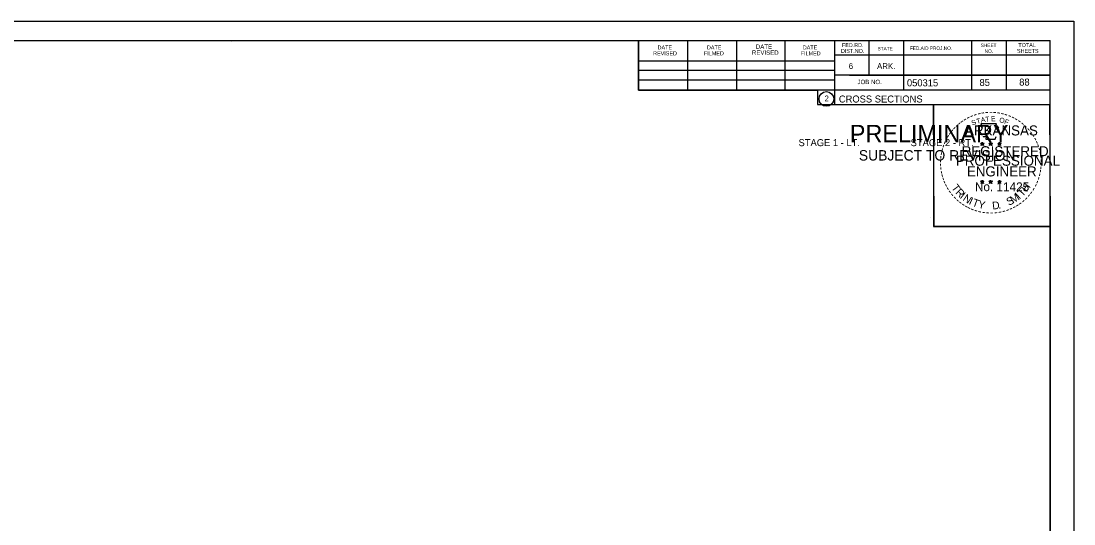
# Model space of a CAD drawing. Extents: x 1486524 to 1499135, y 326561 to 337924.
# Drawn here: x 1488935.4 to 1489145.8, y 335665.6 to 335766 of the extents above; entities that cross this region are included whole.
import ezdxf

# ---------------------------------------------------------------- set-up
doc = ezdxf.new("R2010")
doc.units = 0
for name, color, linetype in [('Default', 7, 'Continuous'), ('E_Property Line', 7, 'Continuous'), ('E_Quarter Calls', 7, 'Continuous'), ('E_Section Line', 7, 'Continuous'), ('E_Station Offset', 7, 'Continuous'), ('S_SIXTEEN_SECTION', 7, 'Continuous')]:
    doc.layers.add(name, color=color, linetype=linetype)

msp = doc.modelspace()

# ---------------------------------------------------------------- linework, layer by layer
at = {"layer": 'E_Property Line'}
for p, q in [((1488824.89, 335762.14), (1489141.07, 335762.14)), ((1488977.41, 335761.88), (1488977.41, 335761.88)), ((1488977.41, 335761.88), (1488977.41, 335761.88)), ((1489058.81, 335752.26), (1489058.81, 335762.14)), ((1489068.67, 335752.26), (1489068.67, 335761.94)), ((1489078.43, 335752.26), (1489078.43, 335761.94)), ((1489088.11, 335752.26), (1489088.11, 335761.94)), ((1489097.97, 335762.14), (1489097.97, 335749.34)), ((1489104.81, 335762.14), (1489104.81, 335755.2)), ((1489111.75, 335762.14), (1489111.75, 335752.26)), ((1489125.33, 335762.14), (1489125.33, 335752.26)), ((1489132.27, 335762.14), (1489132.27, 335752.26)), ((1489141.07, 335556.68), (1489141.07, 335762.14)), ((1489141.07, 335759.2), (1489097.97, 335759.2)), ((1489141.07, 335759.22), (1489141.07, 335759.22)), ((1489058.81, 335758.12), (1489097.97, 335758.12)), ((1489058.81, 335756.26), (1489097.97, 335756.26)), ((1489058.81, 335752.26), (1489058.81, 335754.32)), ((1489058.81, 335754.32), (1489097.97, 335754.32)), ((1489141.07, 335755.2), (1489097.97, 335755.2)), ((1489100.93, 335755.2), (1489141.07, 335755.2)), ((1489141.07, 335752.26), (1489058.81, 335752.26)), ((1489097.97, 335749.34), (1489141.07, 335749.34))]:
    msp.add_line(p, q, dxfattribs=at)
msp.add_circle((1489096.35, 335750.48), 1.47, dxfattribs=at)
at = {"layer": 'E_Quarter Calls'}
for p, q in [((1488812.48, 335766.04), (1489145.82, 335766.04)), ((1489117.1, 335726.89), (1489117.1, 335726.89))]:
    msp.add_line(p, q, dxfattribs=at)
for points in [[(1488812.48, 335766.04), (1489145.82, 335766.04), (1489145.82, 335552.7), (1488812.48, 335552.7)], [(1489058.81, 335762.14), (1489058.81, 335752.26), (1489094.54, 335752.26), (1489094.54, 335749.34), (1489117.74, 335749.34), (1489117.74, 335725.01), (1489141.07, 335725.01), (1489141.07, 335556.68), (1488824.89, 335556.68), (1488824.89, 335762.14)], [(1489117.74, 335749.34), (1489140.94, 335749.34), (1489141.07, 335725.01), (1489117.86, 335725.01)]]:
    msp.add_lwpolyline(points, close=True, dxfattribs=at)
at = {"layer": 'S_SIXTEEN_SECTION'}
for p, q in [((1489127.5, 335741.85), (1489127.46, 335741.6)), ((1489127.5, 335741.49), (1489127.5, 335741.85)), ((1489127.5, 335741.85), (1489127.55, 335741.6)), ((1489129.17, 335741.85), (1489129.13, 335741.6)), ((1489129.17, 335741.49), (1489129.17, 335741.85)), ((1489129.17, 335741.85), (1489129.22, 335741.6)), ((1489130.93, 335741.84), (1489130.89, 335741.59)), ((1489130.93, 335741.48), (1489130.93, 335741.84)), ((1489130.93, 335741.84), (1489130.98, 335741.59)), ((1489127.15, 335741.6), (1489127.5, 335741.49)), ((1489127.15, 335741.6), (1489127.4, 335741.55)), ((1489127.15, 335741.6), (1489127.39, 335741.48)), ((1489127.28, 335741.19), (1489127.5, 335741.49)), ((1489127.28, 335741.19), (1489127.41, 335741.43)), ((1489127.28, 335741.19), (1489127.5, 335741.41)), ((1489127.85, 335741.6), (1489127.5, 335741.49)), ((1489127.71, 335741.19), (1489127.5, 335741.49)), ((1489127.71, 335741.19), (1489127.5, 335741.4)), ((1489127.85, 335741.6), (1489127.56, 335741.55)), ((1489127.71, 335741.19), (1489127.58, 335741.48)), ((1489127.85, 335741.6), (1489127.64, 335741.5)), ((1489128.82, 335741.6), (1489129.17, 335741.49)), ((1489128.82, 335741.6), (1489129.07, 335741.55)), ((1489128.82, 335741.6), (1489129.06, 335741.48)), ((1489128.95, 335741.19), (1489129.17, 335741.49)), ((1489128.95, 335741.19), (1489129.08, 335741.43)), ((1489128.95, 335741.19), (1489129.17, 335741.41)), ((1489129.52, 335741.6), (1489129.17, 335741.49)), ((1489129.38, 335741.19), (1489129.17, 335741.49)), ((1489129.38, 335741.19), (1489129.17, 335741.4)), ((1489129.52, 335741.6), (1489129.23, 335741.55)), ((1489129.38, 335741.19), (1489129.25, 335741.48)), ((1489129.52, 335741.6), (1489129.31, 335741.5)), ((1489130.58, 335741.59), (1489130.93, 335741.48)), ((1489130.58, 335741.59), (1489130.84, 335741.54)), ((1489130.58, 335741.59), (1489130.82, 335741.46)), ((1489130.72, 335741.18), (1489130.93, 335741.48)), ((1489130.72, 335741.18), (1489130.84, 335741.42)), ((1489130.72, 335741.18), (1489130.93, 335741.4)), ((1489131.28, 335741.59), (1489130.93, 335741.48)), ((1489131.15, 335741.18), (1489130.93, 335741.48)), ((1489131.15, 335741.18), (1489130.93, 335741.39)), ((1489131.28, 335741.59), (1489130.99, 335741.54)), ((1489131.15, 335741.18), (1489131.01, 335741.47)), ((1489131.28, 335741.59), (1489131.08, 335741.48)), ((1489127.15, 335734.03), (1489127.5, 335733.91)), ((1489127.15, 335734.03), (1489127.4, 335733.98)), ((1489127.15, 335734.03), (1489127.38, 335733.9)), ((1489127.28, 335733.62), (1489127.5, 335733.91)), ((1489127.28, 335733.62), (1489127.41, 335733.86)), ((1489127.28, 335733.62), (1489127.49, 335733.83)), ((1489127.5, 335734.28), (1489127.45, 335734.03)), ((1489127.71, 335733.62), (1489127.49, 335733.83)), ((1489127.5, 335733.91), (1489127.5, 335734.28)), ((1489127.5, 335734.28), (1489127.54, 335734.03)), ((1489127.84, 335734.03), (1489127.5, 335733.91)), ((1489127.71, 335733.62), (1489127.5, 335733.91)), ((1489127.84, 335734.03), (1489127.56, 335733.98)), ((1489127.71, 335733.62), (1489127.57, 335733.91)), ((1489127.84, 335734.03), (1489127.64, 335733.92)), ((1489128.82, 335734.03), (1489129.16, 335733.91)), ((1489128.82, 335734.03), (1489129.07, 335733.98)), ((1489128.82, 335734.03), (1489129.05, 335733.9)), ((1489128.95, 335733.62), (1489129.16, 335733.91)), ((1489128.95, 335733.62), (1489129.07, 335733.86)), ((1489128.95, 335733.62), (1489129.16, 335733.83)), ((1489129.16, 335734.28), (1489129.12, 335734.03)), ((1489129.16, 335733.91), (1489129.16, 335734.28)), ((1489129.16, 335734.28), (1489129.21, 335734.03)), ((1489129.51, 335734.03), (1489129.16, 335733.91)), ((1489129.38, 335733.62), (1489129.16, 335733.91)), ((1489129.38, 335733.62), (1489129.16, 335733.83)), ((1489129.51, 335734.03), (1489129.23, 335733.98)), ((1489129.38, 335733.62), (1489129.24, 335733.91)), ((1489129.51, 335734.03), (1489129.31, 335733.92)), ((1489130.58, 335734.02), (1489130.93, 335733.9)), ((1489130.58, 335734.02), (1489130.84, 335733.97)), ((1489130.58, 335734.02), (1489130.82, 335733.89)), ((1489130.72, 335733.61), (1489130.93, 335733.9)), ((1489130.72, 335733.61), (1489130.84, 335733.85)), ((1489130.72, 335733.61), (1489130.93, 335733.82)), ((1489130.93, 335734.27), (1489130.89, 335734.02)), ((1489130.93, 335733.9), (1489130.93, 335734.27)), ((1489130.93, 335734.27), (1489130.98, 335734.02)), ((1489131.28, 335734.02), (1489130.93, 335733.9)), ((1489131.14, 335733.61), (1489130.93, 335733.9)), ((1489131.14, 335733.61), (1489130.93, 335733.82)), ((1489131.28, 335734.02), (1489130.99, 335733.97)), ((1489131.14, 335733.61), (1489131.01, 335733.9)), ((1489131.28, 335734.02), (1489131.07, 335733.91))]:
    msp.add_line(p, q, dxfattribs=at)
for points in [[(1489127.19, 335745.48), (1489127.46, 335744.65)], [(1489130.7, 335744.55), (1489130.84, 335744.84), (1489130.16, 335744.81), (1489130.31, 335745.48), (1489127.19, 335745.48)], [(1489127.5, 335741.85), (1489127.71, 335741.19), (1489127.15, 335741.6), (1489127.85, 335741.6), (1489127.28, 335741.19), (1489127.5, 335741.85)], [(1489127.68, 335743.05), (1489127.68, 335742.97), (1489128.25, 335742.95), (1489128.19, 335742.47), (1489130.06, 335742.47), (1489130.26, 335743.01)], [(1489129.17, 335741.85), (1489129.38, 335741.19), (1489128.82, 335741.6), (1489129.52, 335741.6), (1489128.95, 335741.19), (1489129.17, 335741.85)], [(1489130.93, 335741.84), (1489131.15, 335741.18), (1489130.58, 335741.59), (1489131.28, 335741.59), (1489130.72, 335741.18), (1489130.93, 335741.84)], [(1489127.5, 335734.28), (1489127.71, 335733.62), (1489127.15, 335734.03), (1489127.84, 335734.03), (1489127.28, 335733.62), (1489127.5, 335734.28)], [(1489129.16, 335734.28), (1489129.38, 335733.62), (1489128.82, 335734.03), (1489129.51, 335734.03), (1489128.95, 335733.62), (1489129.16, 335734.28)], [(1489130.93, 335734.27), (1489131.14, 335733.61), (1489130.58, 335734.02), (1489131.28, 335734.02), (1489130.72, 335733.61), (1489130.93, 335734.27)]]:
    msp.add_lwpolyline(points, dxfattribs=at)
for centre, radius in [((1489127.5, 335741.49), 0.172), ((1489127.5, 335741.49), 0.145), ((1489129.17, 335741.49), 0.172), ((1489129.17, 335741.49), 0.145), ((1489130.93, 335741.47), 0.172), ((1489127.5, 335741.49), 0.116), ((1489127.5, 335741.49), 0.0991), ((1489127.5, 335741.49), 0.0747), ((1489127.5, 335741.49), 0.0495), ((1489127.5, 335741.49), 0.0296), ((1489129.17, 335741.49), 0.116), ((1489129.17, 335741.49), 0.0991), ((1489129.17, 335741.49), 0.0747), ((1489129.17, 335741.49), 0.0495), ((1489129.17, 335741.49), 0.0296), ((1489130.93, 335741.47), 0.145), ((1489130.93, 335741.47), 0.116), ((1489130.93, 335741.47), 0.0991), ((1489130.93, 335741.47), 0.0747), ((1489130.93, 335741.47), 0.0495), ((1489130.93, 335741.47), 0.0296), ((1489127.49, 335733.91), 0.172), ((1489127.49, 335733.91), 0.145), ((1489127.49, 335733.91), 0.116), ((1489127.49, 335733.91), 0.0991), ((1489127.49, 335733.91), 0.0747), ((1489127.49, 335733.91), 0.0495), ((1489127.49, 335733.91), 0.0296), ((1489129.16, 335733.91), 0.172), ((1489129.16, 335733.91), 0.145), ((1489129.16, 335733.91), 0.116), ((1489129.16, 335733.91), 0.0991), ((1489129.16, 335733.91), 0.0747), ((1489129.16, 335733.91), 0.0495), ((1489129.16, 335733.91), 0.0296), ((1489130.93, 335733.9), 0.172), ((1489130.93, 335733.9), 0.145), ((1489130.93, 335733.9), 0.116), ((1489130.93, 335733.9), 0.0991), ((1489130.93, 335733.9), 0.0747), ((1489130.93, 335733.9), 0.0495), ((1489130.93, 335733.9), 0.0296)]:
    msp.add_circle(centre, radius, dxfattribs=at)

# ---------------------------------------------------------------- texts
at = {"layer": 'Default'}
for s, p in [('STAGE 1 - LT.', (1489090.78, 335741.05)), ('STAGE 2 - RT.', (1489113.18, 335741.05))]:
    msp.add_text(s, height=1.4, dxfattribs=at).set_placement(p)
at = {"layer": 'E_Property Line'}
for s, height, p in [('DATE', 0.782, (1489062.61, 335760.38)), ('DATE', 0.782, (1489072.47, 335760.38)), ('DATE', 0.879, (1489082.25, 335760.48)), ('DATE', 0.782, (1489091.63, 335760.38)), ('FED.RD.', 0.782, (1489099.45, 335760.86)), ('STATE', 0.684, (1489106.57, 335760.18)), ('FED.AID PROJ.NO.', 0.684, (1489113.03, 335760.28)), ('SHEET', 0.684, (1489127.19, 335760.86)), ('TOTAL', 0.782, (1489134.71, 335760.86)), ('REVISED', 0.782, (1489061.73, 335759.2)), ('FILMED', 0.782, (1489071.89, 335759.2)), ('REVISED', 0.879, (1489081.47, 335759.3)), ('FILMED', 0.782, (1489091.23, 335759.2)), ('DIST.NO.', 0.782, (1489099.25, 335759.68)), ('NO.', 0.684, (1489127.97, 335759.68)), ('SHEETS', 0.782, (1489134.43, 335759.68)), ('6', 1.17, (1489100.81, 335756.46)), ('ARK.', 1.172, (1489106.47, 335756.46)), ('JOB NO.', 0.879, (1489102.57, 335753.44)), ('050315', 1.4, (1489112.44, 335753)), ('2', 1.17, (1489095.97, 335749.99)), ('CROSS SECTIONS', 1.4, (1489098.83, 335749.77))]:
    msp.add_text(s, height=height, rotation=360, dxfattribs=at).set_placement(p)
at = {"layer": 'E_Section Line'}
for s, height, p in [('PRELIMINARY', 3.5, (1489101.02, 335741.81)), ('DWB', 0.01, (1489101.76, 335743.66)), ('SUBJECT TO REVISION', 2.0751, (1489102.83, 335738.18))]:
    msp.add_text(s, height=height, rotation=360, dxfattribs=at).set_placement(p)
at = {"layer": 'E_Station Offset'}
for s, p in [('85', (1489126.94, 335753.07)), ('88', (1489134.88, 335753.15))]:
    msp.add_text(s, height=1.4, dxfattribs=at).set_placement(p)
at = {"layer": 'S_SIXTEEN_SECTION'}
for s, height, rotation, p in [('-', 1.6, 36.2317, (1489123.5, 335745.25)), ('-', 1.6, 34.0636, (1489124.08, 335745.65)), ('-', 1.6, 28.7918, (1489124.67, 335746.02)), ('-', 1.6, 24.3072, (1489125.31, 335746.33)), ('S', 1, 21.594, (1489125.55, 335745.15)), ('-', 1.6, 19.1761, (1489125.94, 335746.6)), ('T', 1, 16.4036, (1489126.46, 335745.49)), ('-', 1.6, 13.6301, (1489126.69, 335746.84)), ('A', 1, 11.2132, (1489127.29, 335745.74)), ('-', 1.6, 10.2193, (1489127.37, 335747.01)), ('T', 1, 6.0228, (1489128.14, 335745.9)), ('-', 1.6, 5.8968, (1489128.1, 335747.12)), ('-', 1.6, 0.1862, (1489128.87, 335747.19)), ('E', 1, 0.8323, (1489129.24, 335746.01)), ('-', 1.6, 357.743, (1489129.59, 335747.18)), ('-', 1.6, 352.1617, (1489130.34, 335747.12)), ('O', 1, 350.4515, (1489130.84, 335745.8)), ('-', 1.6, 347.2049, (1489131.05, 335747.01)), ('F', 1, 340.0707, (1489131.8, 335745.57)), ('-', 1.6, 342.3362, (1489131.69, 335746.85)), ('-', 1.6, 337.8551, (1489132.42, 335746.63)), ('-', 1.6, 334.1211, (1489133.06, 335746.36)), ('-', 1.6, 329.6409, (1489133.63, 335746.07)), ('-', 1.6, 325.8627, (1489134.28, 335745.71)), ('-', 1.6, 54.2325, (1489121.32, 335742.93)), ('-', 1.6, 50.6142, (1489121.74, 335743.49)), ('-', 1.6, 48.423, (1489122.14, 335743.98)), ('-', 1.6, 42.9622, (1489122.59, 335744.46)), ('-', 1.6, 38.9507, (1489123.02, 335744.87)), ('ARKANSAS', 2, 360, (1489124.04, 335743.19)), ('-', 1.6, 320.5297, (1489134.89, 335745.29)), ('-', 1.6, 315.5786, (1489135.49, 335744.8)), ('-', 1.6, 309.8797, (1489136.06, 335744.25)), ('-', 1.6, 306.6522, (1489136.58, 335743.65)), ('-', 1.6, 67.7743, (1489120.43, 335741.17)), ('-', 1.6, 62.8713, (1489120.69, 335741.79)), ('-', 1.6, 58.0706, (1489121, 335742.4)), ('-', 1.4, 303.6753, (1489137.07, 335743.08)), ('-', 1.6, 299.6684, (1489137.39, 335742.47)), ('-', 1.6, 294.6628, (1489137.71, 335741.86)), ('-', 1.6, 81.2013, (1489119.88, 335739.12)), ('-', 1.6, 75.461, (1489120.01, 335739.83)), ('-', 1.6, 72.3945, (1489120.21, 335740.54)), ('REGISTERED', 2, 360, (1489123.37, 335739.04)), ('DWB', 0.01, 360, (1489127.49, 335741.48)), ('DWB', 0.01, 360, (1489129.16, 335741.48)), ('DWB', 0.01, 360, (1489130.92, 335741.47)), ('-', 1.6, 290.5728, (1489137.97, 335741.28)), ('-', 1.6, 285.1233, (1489138.2, 335740.7)), ('-', 1.6, 280.5493, (1489138.4, 335739.96)), ('-', 1.6, 94.1959, (1489119.81, 335737)), ('-', 1.6, 89.0622, (1489119.78, 335737.73)), ('-', 1.6, 85.1863, (1489119.8, 335738.43)), ('PROFESSIONAL', 2, 360, (1489122.22, 335737.14)), ('-', 1.6, 276.5962, (1489138.56, 335739.19)), ('-', 1.6, 274.3301, (1489138.62, 335738.47)), ('-', 1.6, 269.9407, (1489138.66, 335737.84)), ('-', 1.6, 98.9479, (1489119.89, 335736.33)), ('-', 1.6, 101.7149, (1489120.02, 335735.6)), ('-', 1.6, 105.4578, (1489120.18, 335735.01)), ('ENGINEER', 2, 360, (1489124.41, 335735.01)), ('-', 1.6, 255.7626, (1489138.46, 335735.84)), ('-', 1.6, 260.9953, (1489138.57, 335736.52)), ('-', 1.6, 263.5172, (1489138.64, 335737.17)), ('-', 1.6, 109.0874, (1489120.4, 335734.37)), ('-', 1.6, 114.0643, (1489120.65, 335733.78)), ('-', 1.6, 115.7289, (1489120.96, 335733.16)), ('T', 1.54, 306.0406, (1489121.25, 335732.75)), ('No. 11425', 1.757, 360, (1489126.03, 335732.06)), ('DWB', 0.01, 360, (1489127.48, 335733.91)), ('DWB', 0.01, 360, (1489129.15, 335733.91)), ('DWB', 0.01, 360, (1489130.92, 335733.9)), ('H', 1.54, 54.6088, (1489136.38, 335731.79)), ('-', 1.6, 244.6197, (1489137.79, 335733.82)), ('-', 1.6, 247.8887, (1489138.05, 335734.45)), ('-', 1.6, 252.8681, (1489138.28, 335735.12)), ('-', 1.6, 120.4471, (1489121.31, 335732.57)), ('-', 1.6, 125.8934, (1489121.72, 335732.01)), ('-', 1.6, 130.7181, (1489122.18, 335731.46)), ('R', 1.54, 314.005, (1489122.02, 335731.7)), ('I', 1.54, 321.9694, (1489122.92, 335730.77)), ('N', 1.54, 326.5002, (1489123.49, 335730.3)), ('M', 1.54, 32.6563, (1489133.64, 335729.52)), ('I', 1.54, 42.1136, (1489134.92, 335730.37)), ('T', 1.54, 46.6444, (1489135.49, 335730.85)), ('-', 1.6, 231.2538, (1489136.56, 335731.85)), ('-', 1.6, 233.8452, (1489136.99, 335732.41)), ('-', 1.6, 239.0712, (1489137.4, 335733.07)), ('-', 1.6, 134.2238, (1489122.7, 335730.92)), ('-', 1.6, 138.9338, (1489123.22, 335730.45)), ('-', 1.6, 144.6463, (1489123.78, 335730.05)), ('-', 1.6, 148.0898, (1489124.34, 335729.68)), ('-', 1.6, 151.5704, (1489124.92, 335729.35)), ('I', 1.54, 335.3603, (1489124.69, 335729.51)), ('T', 1.54, 339.8912, (1489125.35, 335729.19)), ('Y', 1.54, 347.8556, (1489126.57, 335728.74)), ('D', 1.54, 6.3969, (1489129.56, 335728.38)), ('S', 1.54, 26.9312, (1489132.8, 335729.11)), ('-', 1.6, 207.3568, (1489133.92, 335729.57)), ('-', 1.6, 212.2491, (1489134.48, 335729.92)), ('-', 1.6, 215.7363, (1489135.01, 335730.3)), ('-', 1.6, 221.0851, (1489135.56, 335730.77)), ('-', 1.6, 225.7653, (1489136.09, 335731.28)), ('-', 1.6, 154.6002, (1489125.44, 335729.1)), ('-', 1.6, 158.5612, (1489126.06, 335728.85)), ('-', 1.6, 162.7983, (1489126.75, 335728.64)), ('-', 1.6, 167.5555, (1489127.46, 335728.47)), ('-', 1.6, 173.1155, (1489128.24, 335728.36)), ('-', 1.6, 176.5183, (1489128.98, 335728.31)), ('-', 1.6, 181.5918, (1489129.73, 335728.33)), ('-', 1.6, 185.8167, (1489130.54, 335728.4)), ('-', 1.6, 191.2858, (1489131.27, 335728.54)), ('.', 1.54, 13.7642, (1489130.75, 335728.51)), ('-', 1.6, 195.4743, (1489132, 335728.74)), ('-', 1.6, 200.7184, (1489132.68, 335728.98)), ('-', 1.6, 204.2516, (1489133.3, 335729.25))]:
    msp.add_text(s, height=height, rotation=rotation, dxfattribs=at).set_placement(p)

doc.saveas('drawing.dxf')
